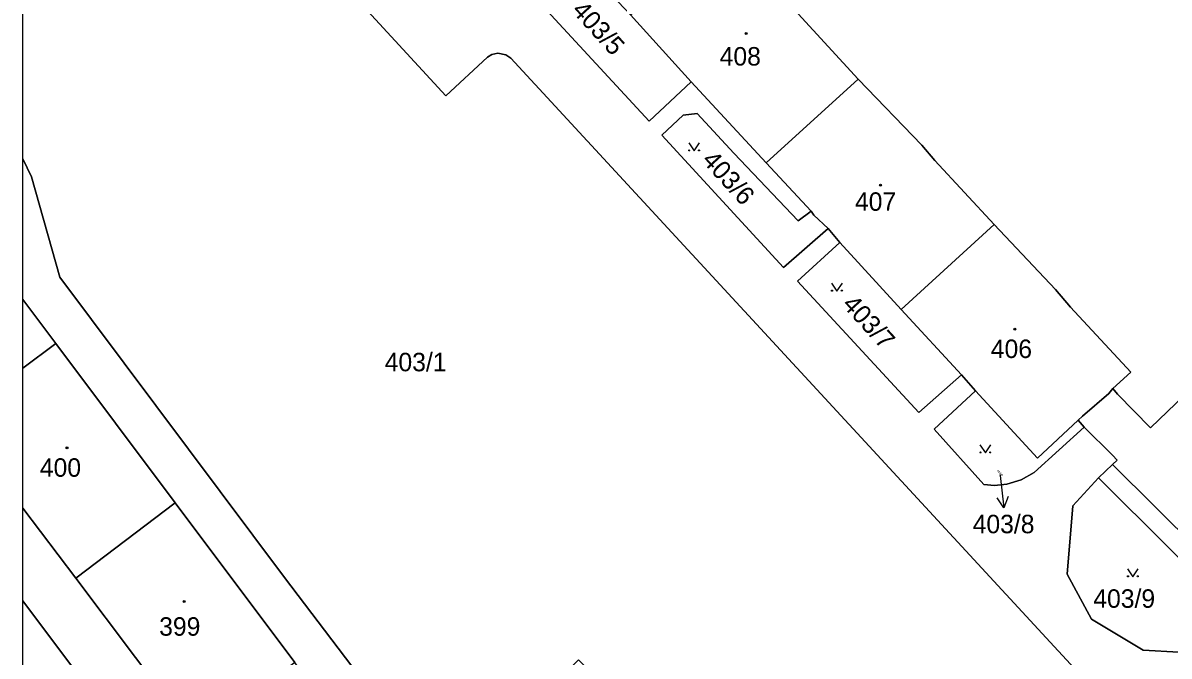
# Model space of a CAD drawing. Extents: x -598934 to -598196, y -1162208 to -1161502.
# Drawn here: x -598932 to -598826.6, y -1161926.4 to -1161868.2 of the extents above; entities that cross this region are included whole.
import ezdxf

# ---------------------------------------------------------------- set-up
doc = ezdxf.new("R2010")
doc.units = 0
for name, color, linetype in [('KN_CAR_KR', 7, 'Continuous'), ('KN_KULTURY', 7, 'Continuous'), ('KN_PARC_CIS_POM', 7, 'Continuous'), ('KN_PARC_CIS_POZ', 7, 'Continuous'), ('KN_PARC_CIS_STAV', 7, 'Continuous'), ('KN_PARC_PLOCHA', 7, 'Continuous'), ('PARC_C_SIPKA', 7, 'Continuous'), ('parcely_l', 7, 'Continuous')]:
    doc.layers.add(name, color=color, linetype=linetype)

msp = doc.modelspace()

# ---------------------------------------------------------------- linework, layer by layer
at = {"layer": 'KN_CAR_KR'}
msp.add_lwpolyline([(-598816.02, -1161924.42), (-598831.75, -1161908.81)], dxfattribs=at)
at = {"layer": 'KN_KULTURY'}
for points in [[(-598870.76, -1161879.2), (-598870.26, -1161879.95), (-598869.76, -1161879.2)], [(-598857.62, -1161892.11), (-598857.12, -1161892.86), (-598856.62, -1161892.11)], [(-598843.96, -1161907), (-598843.46, -1161907.75), (-598842.96, -1161907)], [(-598830.39, -1161918.4), (-598829.89, -1161919.15), (-598829.39, -1161918.4)]]:
    msp.add_lwpolyline(points, dxfattribs=at)
for centre, radius in [((-598865.46, -1161869.14), 0.09), ((-598865.46, -1161869.14), 0.0398), ((-598870.71, -1161879.9), 0.05), ((-598869.81, -1161879.9), 0.05), ((-598853.1, -1161883.09), 0.09), ((-598853.1, -1161883.09), 0.0398), ((-598857.57, -1161892.81), 0.05), ((-598856.67, -1161892.81), 0.05), ((-598840.75, -1161896.35), 0.09), ((-598840.75, -1161896.35), 0.0398), ((-598927.96, -1161907.28), 0.09), ((-598927.96, -1161907.28), 0.0398), ((-598843.91, -1161907.7), 0.05), ((-598843.01, -1161907.7), 0.05), ((-598830.34, -1161919.1), 0.05), ((-598829.44, -1161919.1), 0.05), ((-598917.18, -1161921.43), 0.09), ((-598917.18, -1161921.43), 0.0398)]:
    msp.add_circle(centre, radius, dxfattribs=at)
at = {"layer": 'KN_PARC_PLOCHA'}
for points in [[(-598824.89, -1161938.81), (-598887.13, -1161871.41), (-598887.58, -1161871.09), (-598888.33, -1161870.94), (-598888.87, -1161871.08), (-598889.28, -1161871.31), (-598893.09, -1161874.87), (-598906.75, -1161860.04)], [(-598906.75, -1161860.04), (-598893.09, -1161874.87), (-598889.28, -1161871.31), (-598888.87, -1161871.08), (-598888.33, -1161870.94), (-598887.58, -1161871.09), (-598887.13, -1161871.41), (-598824.89, -1161938.81)], [(-598820.93, -1161992.32), (-598829.17, -1161992.77), (-598829.29, -1161990.1), (-598829.45, -1161986.79), (-598829.55, -1161985.5), (-598829.92, -1161978.95), (-598842.8, -1161965.85), (-598849.62, -1161958.8), (-598867.42, -1161940.58), (-598880.89, -1161926.8), (-598889.11, -1161934.86), (-598893.33, -1161938.99), (-598896.07, -1161941.68), (-598900.57, -1161935.66), (-598897.41, -1161933.11), (-598907.94, -1161919.22), (-598928.61, -1161891.58), (-598931.22, -1161882.34), (-598932.02, -1161880.68), (-598932.02, -1161860.81)], [(-598885.67, -1161864.96), (-598874.39, -1161877.22), (-598870.53, -1161873.59), (-598863.63, -1161881.04), (-598859.5, -1161885.49), (-598860.7, -1161886.39), (-598866.61, -1161880.14), (-598869.97, -1161876.49), (-598871.27, -1161876.67), (-598873.22, -1161878.51), (-598862.02, -1161890.68), (-598857.93, -1161887.1), (-598856.84, -1161888.37), (-598860.74, -1161891.95), (-598849.57, -1161904.01), (-598845.65, -1161900.55), (-598844.37, -1161902.03), (-598848.16, -1161905.55), (-598843.59, -1161910.64), (-598842.61, -1161910.73), (-598841.48, -1161910.63), (-598840.16, -1161910.23), (-598838.96, -1161909.56), (-598834.38, -1161905.37), (-598831.77, -1161907.95), (-598831.33, -1161908.4), (-598831.75, -1161908.81), (-598833.05, -1161910.04), (-598835.4, -1161912.6), (-598835.93, -1161918.91), (-598833.7, -1161923.04), (-598828.95, -1161925.89), (-598825.66, -1161926.09)], [(-598823.59, -1161900.97), (-598828.26, -1161905.43), (-598831.31, -1161902.35), (-598831.74, -1161901.81), (-598830.07, -1161900.3), (-598835.62, -1161894.32), (-598837, -1161892.71), (-598842.66, -1161886.72), (-598848.11, -1161880.84), (-598849.3, -1161879.43), (-598855.16, -1161873.33), (-598860.69, -1161867.32)], [(-598932.02, -1161940.97), (-598932.02, -1161921.37), (-598921.86, -1161934.91)]]:
    msp.add_lwpolyline(points, dxfattribs=at)
for points in [[(-598855.16, -1161873.33), (-598863.63, -1161881.04), (-598870.53, -1161873.59), (-598876.1, -1161867.42), (-598867.65, -1161859.97), (-598860.69, -1161867.32)], [(-598876.1, -1161867.42), (-598870.53, -1161873.59), (-598874.39, -1161877.22), (-598885.67, -1161864.96), (-598881.92, -1161861.3)], [(-598842.66, -1161886.72), (-598851.2, -1161894.53), (-598856.84, -1161888.37), (-598857.93, -1161887.1), (-598859.25, -1161885.85), (-598859.5, -1161885.49), (-598863.63, -1161881.04), (-598855.16, -1161873.33), (-598849.3, -1161879.43), (-598848.11, -1161880.84)], [(-598859.5, -1161885.49), (-598859.25, -1161885.85), (-598857.93, -1161887.1), (-598862.02, -1161890.68), (-598873.22, -1161878.51), (-598871.27, -1161876.67), (-598869.97, -1161876.49), (-598866.61, -1161880.14), (-598860.7, -1161886.39)], [(-598897.41, -1161933.11), (-598900.57, -1161935.66), (-598907.01, -1161927.05), (-598918.02, -1161912.34), (-598928.99, -1161897.67), (-598932.02, -1161893.63), (-598932.02, -1161880.68), (-598931.22, -1161882.34), (-598928.61, -1161891.58), (-598907.94, -1161919.22)], [(-598831.74, -1161901.81), (-598832.1, -1161902.27), (-598834.52, -1161904.36), (-598834.92, -1161904.74), (-598838.65, -1161908.22), (-598844.37, -1161902.03), (-598845.65, -1161900.55), (-598851.2, -1161894.53), (-598842.66, -1161886.72), (-598837, -1161892.71), (-598835.62, -1161894.32), (-598830.07, -1161900.3)], [(-598851.2, -1161894.53), (-598845.65, -1161900.55), (-598849.57, -1161904.01), (-598860.74, -1161891.95), (-598856.84, -1161888.37)], [(-598928.99, -1161897.67), (-598932.02, -1161899.94), (-598932.02, -1161893.63)], [(-598918.02, -1161912.34), (-598927.15, -1161919.28), (-598932.02, -1161912.82), (-598932.02, -1161899.94), (-598928.99, -1161897.67)], [(-598805.37, -1161914.05), (-598807.99, -1161916.61), (-598816.02, -1161924.42), (-598817.27, -1161925.78), (-598819.97, -1161923.09), (-598833.05, -1161910.04), (-598831.75, -1161908.81), (-598831.33, -1161908.4), (-598831.77, -1161907.95), (-598834.38, -1161905.37), (-598834.92, -1161904.74), (-598834.52, -1161904.36), (-598832.1, -1161902.27), (-598831.74, -1161901.81), (-598831.31, -1161902.35), (-598828.26, -1161905.43), (-598823.59, -1161900.97), (-598820.83, -1161898.32), (-598815.19, -1161904.19), (-598813.72, -1161905.68)], [(-598834.92, -1161904.74), (-598834.38, -1161905.37), (-598838.96, -1161909.56), (-598840.16, -1161910.23), (-598841.48, -1161910.63), (-598842.61, -1161910.73), (-598843.59, -1161910.64), (-598848.16, -1161905.55), (-598844.37, -1161902.03), (-598838.65, -1161908.22)], [(-598819.97, -1161923.09), (-598821.92, -1161925.02), (-598825.66, -1161926.09), (-598828.95, -1161925.89), (-598833.7, -1161923.04), (-598835.93, -1161918.91), (-598835.4, -1161912.6), (-598833.05, -1161910.04)], [(-598927.15, -1161919.28), (-598916.16, -1161933.87), (-598904.02, -1161949.98), (-598893.84, -1161963.41), (-598884.94, -1161975.11), (-598888.91, -1161978.52), (-598903.67, -1161958.78), (-598919.65, -1161937.58), (-598921.86, -1161934.91), (-598932.02, -1161921.37), (-598932.02, -1161912.82)], [(-598907.01, -1161927.05), (-598916.16, -1161933.87), (-598927.15, -1161919.28), (-598918.02, -1161912.34)]]:
    msp.add_lwpolyline(points, close=True, dxfattribs=at)
at = {"layer": 'PARC_C_SIPKA'}
for points in [[(-598842.12, -1161909.74), (-598842.11, -1161909.82), (-598841.75, -1161912.8)], [(-598841.37, -1161911.75), (-598841.75, -1161912.8), (-598842.37, -1161911.87)]]:
    msp.add_lwpolyline(points, dxfattribs=at)
at = {"layer": 'parcely_l'}
for points in [[(-598906.75, -1161860.04), (-598893.09, -1161874.87), (-598889.28, -1161871.31), (-598888.87, -1161871.08), (-598888.33, -1161870.94), (-598887.58, -1161871.09), (-598887.13, -1161871.41), (-598824.89, -1161938.81), (-598823.93, -1161940.34), (-598823.36, -1161942.42), (-598823.35, -1161943.59), (-598823.52, -1161944.84), (-598823.81, -1161945.75), (-598825.15, -1161948.72), (-598830.55, -1161958.62), (-598816.21, -1161980.17), (-598815.09, -1161978.66)], [(-598867.65, -1161859.97), (-598860.69, -1161867.32), (-598855.16, -1161873.33)], [(-598932.02, -1161880.68), (-598932.02, -1161860.81)], [(-598881.92, -1161861.3), (-598885.67, -1161864.96), (-598874.39, -1161877.22), (-598870.53, -1161873.59)], [(-598870.53, -1161873.59), (-598876.1, -1161867.42)], [(-598863.63, -1161881.04), (-598870.53, -1161873.59)], [(-598863.63, -1161881.04), (-598855.16, -1161873.33)], [(-598855.16, -1161873.33), (-598849.3, -1161879.43), (-598848.11, -1161880.84), (-598842.66, -1161886.72)], [(-598857.93, -1161887.1), (-598862.02, -1161890.68), (-598873.22, -1161878.51), (-598871.27, -1161876.67), (-598869.97, -1161876.49), (-598866.61, -1161880.14), (-598860.7, -1161886.39), (-598859.5, -1161885.49)], [(-598897.41, -1161933.11), (-598907.94, -1161919.22), (-598928.61, -1161891.58), (-598931.22, -1161882.34), (-598932.02, -1161880.68)], [(-598932.02, -1161893.63), (-598932.02, -1161880.68)], [(-598859.5, -1161885.49), (-598863.63, -1161881.04)], [(-598859.5, -1161885.49), (-598859.25, -1161885.85), (-598857.93, -1161887.1)], [(-598856.84, -1161888.37), (-598857.93, -1161887.1)], [(-598851.2, -1161894.53), (-598842.66, -1161886.72)], [(-598842.66, -1161886.72), (-598837, -1161892.71), (-598835.62, -1161894.32), (-598830.07, -1161900.3), (-598831.74, -1161901.81)], [(-598845.65, -1161900.55), (-598849.57, -1161904.01), (-598860.74, -1161891.95), (-598856.84, -1161888.37)], [(-598856.84, -1161888.37), (-598851.2, -1161894.53)], [(-598932.02, -1161899.94), (-598932.02, -1161893.63)], [(-598932.02, -1161893.63), (-598928.99, -1161897.67)], [(-598845.65, -1161900.55), (-598851.2, -1161894.53)], [(-598928.99, -1161897.67), (-598932.02, -1161899.94)], [(-598918.02, -1161912.34), (-598928.99, -1161897.67)], [(-598831.74, -1161901.81), (-598831.31, -1161902.35), (-598828.26, -1161905.43), (-598823.59, -1161900.97), (-598820.83, -1161898.32), (-598815.19, -1161904.19), (-598813.72, -1161905.68), (-598805.37, -1161914.05)], [(-598932.02, -1161912.82), (-598932.02, -1161899.94)], [(-598844.37, -1161902.03), (-598845.65, -1161900.55)], [(-598844.37, -1161902.03), (-598848.16, -1161905.55), (-598843.59, -1161910.64), (-598842.61, -1161910.73), (-598841.48, -1161910.63), (-598840.16, -1161910.23), (-598838.96, -1161909.56), (-598834.38, -1161905.37)], [(-598834.92, -1161904.74), (-598838.65, -1161908.22), (-598844.37, -1161902.03)], [(-598831.74, -1161901.81), (-598832.1, -1161902.27), (-598834.52, -1161904.36), (-598834.92, -1161904.74)], [(-598834.38, -1161905.37), (-598834.92, -1161904.74)], [(-598833.05, -1161910.04), (-598831.75, -1161908.81), (-598831.33, -1161908.4), (-598831.77, -1161907.95), (-598834.38, -1161905.37)], [(-598819.97, -1161923.09), (-598821.92, -1161925.02), (-598825.66, -1161926.09), (-598828.95, -1161925.89), (-598833.7, -1161923.04), (-598835.93, -1161918.91), (-598835.4, -1161912.6), (-598833.05, -1161910.04)], [(-598819.97, -1161923.09), (-598833.05, -1161910.04)], [(-598932.02, -1161921.37), (-598932.02, -1161912.82)], [(-598932.02, -1161912.82), (-598927.15, -1161919.28)], [(-598927.15, -1161919.28), (-598918.02, -1161912.34)], [(-598918.02, -1161912.34), (-598907.01, -1161927.05)], [(-598916.16, -1161933.87), (-598927.15, -1161919.28)], [(-598884.94, -1161975.11), (-598888.91, -1161978.52), (-598903.67, -1161958.78), (-598919.65, -1161937.58), (-598921.86, -1161934.91), (-598932.02, -1161921.37)], [(-598932.02, -1161940.97), (-598932.02, -1161921.37)]]:
    msp.add_lwpolyline(points, dxfattribs=at)

# ---------------------------------------------------------------- texts
at = {"layer": 'KN_PARC_CIS_POM'}
msp.add_text('403/8', height=0.2, rotation=312.3091, dxfattribs=at).set_placement((-598842.43, -1161909.39))
at = {"layer": 'KN_PARC_CIS_POZ'}
for s, p in [('403/5', (-598881.59, -1161867.08)), ('403/6', (-598869.63, -1161880.87)), ('403/7', (-598856.72, -1161894.15))]:
    msp.add_text(s, height=1.7, rotation=312.3013, dxfattribs=at).set_placement(p)
for s, p in [('403/1', (-598898.73, -1161900.23)), ('403/8', (-598844.63, -1161915.14)), ('403/9', (-598833.53, -1161922))]:
    msp.add_text(s, height=1.7, dxfattribs=at).set_placement(p)
at = {"layer": 'KN_PARC_CIS_STAV'}
for s, p in [('408', (-598867.91, -1161872.09)), ('407', (-598855.46, -1161885.46)), ('406', (-598842.96, -1161899.01)), ('400', (-598930.46, -1161909.94)), ('399', (-598919.48, -1161924.57))]:
    msp.add_text(s, height=1.7, dxfattribs=at).set_placement(p)

doc.saveas('drawing.dxf')
